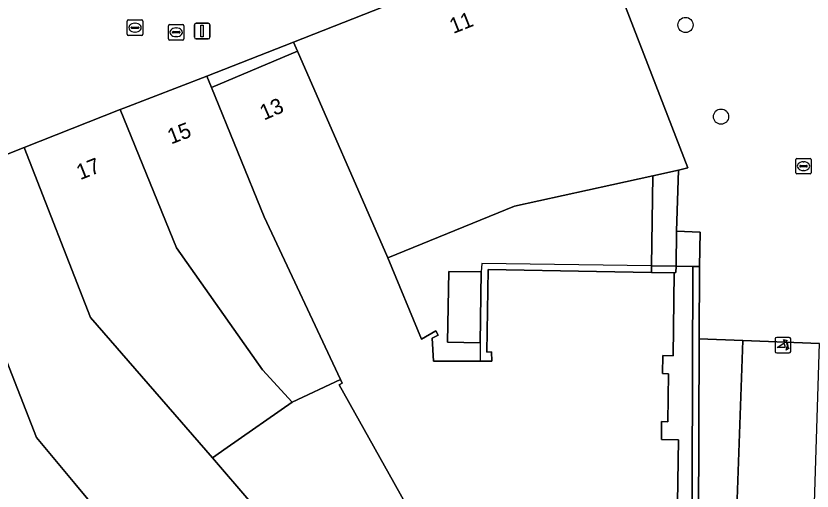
# Model space of a CAD drawing. Extents: x 161087 to 161926, y 382572 to 383873.
# Drawn here: x 161533.1 to 161584.3, y 383533.2 to 383563.7 of the extents above; entities that cross this region are included whole.
import ezdxf

# ---------------------------------------------------------------- set-up
doc = ezdxf.new("R2010")
doc.units = 0
for name, color, linetype in [('IMGEO_Boom', 7, 'Continuous'), ('IMGEO_Erf', 7, 'Continuous'), ('IMGEO_Hek', 7, 'Continuous'), ('IMGEO_Kolk', 7, 'Continuous'), ('IMGEO_Lichtmast', 7, 'Continuous'), ('IMGEO_Pand', 7, 'Continuous'), ('IMGEO_Pand_nummerreeks', 7, 'Continuous'), ('IMGEO_Pand_overbouw', 7, 'Continuous'), ('IMGEO_Poller', 7, 'Continuous'), ('IMGEO_Rijbaan_lokaal_open', 7, 'Continuous'), ('IMGEO_Rioolput', 7, 'Continuous'), ('IMGEO_Voetgangersgebied_open', 7, 'Continuous'), ('IMGEO_Voetpad_open', 7, 'Continuous')]:
    doc.layers.add(name, color=color, linetype=linetype)

msp = doc.modelspace()

# ---------------------------------------------------------------- linework, layer by layer
at = {"layer": 'IMGEO_Boom'}
for centre in [(161576.18, 383563.133), (161578.462, 383557.239)]:
    msp.add_circle(centre, 0.489, dxfattribs=at)
at = {"layer": 'IMGEO_Erf'}
for points in [[(161574.084, 383553.442), (161571.446, 383552.86), (161565.182, 383551.48), (161557.009, 383548.168), (161559.186, 383542.937), (161560.106, 383543.461), (161560.249, 383543.196), (161559.862, 383542.987), (161559.948, 383541.521), (161562.964, 383541.516), (161563.719, 383541.515), (161563.684, 383542.114), (161563.389, 383542.097), (161563.47, 383547.398), (161570.449, 383547.28), (161573.986, 383547.221), (161573.993, 383547.638)], [(161562.96, 383542.693), (161560.861, 383542.745), (161560.937, 383547.29), (161563.031, 383547.255)], [(161576.656, 383547.597), (161575.566, 383547.614), (161575.559, 383547.208), (161575.448, 383547.196), (161575.386, 383541.86), (161574.708, 383541.879), (161574.687, 383540.731), (161575.076, 383540.705), (161575.043, 383537.618), (161574.641, 383537.638), (161574.634, 383536.483), (161575.723, 383536.462), (161575.351, 383513.447), (161575.859, 383513.444), (161576.537, 383513.435)]]:
    msp.add_lwpolyline(points, close=True, dxfattribs=at)
msp.add_lwpolyline([(161559.723, 383529.58), (161553.894, 383540.001), (161554.084, 383540.107), (161553.974, 383540.342), (161550.852, 383538.876), (161546.673, 383535.962), (161545.729, 383535.304), (161550.678, 383529.55)], dxfattribs=at)
at = {"layer": 'IMGEO_Hek'}
for points in [[(161574.084, 383553.442), (161573.993, 383547.638)], [(161573.993, 383547.638), (161573.986, 383547.221)]]:
    msp.add_lwpolyline(points, dxfattribs=at)
at = {"layer": 'IMGEO_Kolk'}
for p, q in [((161542.897, 383562.236), (161542.897, 383563.088)), ((161542.972, 383563.162), (161543.824, 383563.162)), ((161543.898, 383563.088), (161543.898, 383562.236)), ((161543.156, 383562.656), (161543.156, 383562.668)), ((161543.594, 383562.619), (161543.196, 383562.619)), ((161543.199, 383562.705), (161543.597, 383562.705)), ((161543.385, 383562.942), (161543.41, 383562.942)), ((161543.64, 383562.668), (161543.64, 383562.656)), ((161543.824, 383562.162), (161542.972, 383562.162)), ((161543.408, 383562.382), (161543.383, 383562.382))]:
    msp.add_line(p, q, dxfattribs=at)
for points in [[(161542.897, 383562.236), (161542.897, 383563.088)], [(161542.972, 383563.162), (161543.824, 383563.162)], [(161543.898, 383563.088), (161543.898, 383562.236)], [(161543.824, 383562.162), (161542.972, 383562.162)]]:
    msp.add_lwpolyline(points, dxfattribs=at)
for centre, radius, start, end in [((161542.974, 383563.086), 0.0765, 91.552, 178.448), ((161542.974, 383563.086), 0.0765, 91.552, 178.448), ((161543.822, 383563.086), 0.0765, 1.552, 88.448), ((161543.822, 383563.086), 0.0765, 1.552, 88.448), ((161543.196, 383562.665), 0.0403, 85.8775, 175.7526), ((161543.193, 383562.655), 0.0366, 178.938, 274.7102), ((161543.597, 383562.662), 0.043, 264.8664, 352.4533), ((161543.601, 383562.667), 0.0386, 1.7309, 96.639), ((161542.974, 383562.238), 0.0765, 181.552, 268.448), ((161542.974, 383562.238), 0.0765, 181.552, 268.448), ((161543.822, 383562.238), 0.0765, 271.552, 358.448), ((161543.822, 383562.238), 0.0765, 271.552, 358.448)]:
    msp.add_arc(centre, radius, start, end, dxfattribs=at)
for centre, major_axis, ratio, start_param, end_param in [((161543.384, 383562.662), (-0.387, 0.002), 0.722429, 4.712389, 7.853982), ((161543.409, 383562.662), (-0.39, 0.002), 0.717154, 1.570796, 4.712389)]:
    msp.add_ellipse(centre, major_axis=major_axis, ratio=ratio, start_param=start_param, end_param=end_param, dxfattribs=at)
at = {"layer": 'IMGEO_Lichtmast'}
for p, q in [((161544.575, 383562.345), (161544.575, 383563.145)), ((161544.575, 383563.145), (161544.575, 383562.345)), ((161544.675, 383563.245), (161545.465, 383563.245)), ((161545.465, 383563.245), (161544.675, 383563.245)), ((161545.565, 383563.145), (161545.565, 383562.345)), ((161545.565, 383562.345), (161545.565, 383563.145)), ((161545.465, 383562.245), (161544.675, 383562.245)), ((161544.675, 383562.245), (161545.465, 383562.245))]:
    msp.add_line(p, q, dxfattribs=at)
msp.add_lwpolyline([(161544.995, 383563.12), (161545.145, 383563.12), (161545.145, 383562.37), (161544.995, 383562.37), (161544.995, 383563.12)], dxfattribs=at)
for centre, start, end in [((161544.675, 383563.145), 90, 180), ((161544.675, 383563.145), 90, 180), ((161545.465, 383563.145), 0, 90), ((161545.465, 383563.145), 360, 90), ((161544.675, 383562.345), 180, 270), ((161544.675, 383562.345), 180, 270), ((161545.465, 383562.345), 270, 0), ((161545.465, 383562.345), 270, 0)]:
    msp.add_arc(centre, 0.1, start, end, dxfattribs=at)
at = {"layer": 'IMGEO_Pand'}
for points in [[(161551.212, 383561.444), (161557.009, 383548.168), (161565.182, 383551.48), (161571.446, 383552.86), (161574.084, 383553.442), (161575.725, 383553.804), (161576.329, 383553.937), (161570.252, 383569.63), (161550.957, 383562.03)], [(161545.675, 383559.108), (161545.373, 383559.848), (161540.038, 383557.791), (161539.783, 383557.69), (161543.413, 383548.792), (161548.962, 383540.961), (161550.852, 383538.876), (161553.974, 383540.342), (161549.065, 383550.795)], [(161539.783, 383557.69), (161533.62, 383555.254), (161537.887, 383544.312), (161545.729, 383535.304), (161546.673, 383535.962), (161550.852, 383538.876), (161548.962, 383540.961), (161543.413, 383548.792)], [(161545.729, 383535.304), (161537.887, 383544.312), (161533.62, 383555.254), (161527.977, 383553.024), (161534.412, 383536.601), (161536.875, 383533.644), (161540.446, 383529.356), (161541.448, 383528.171), (161544.609, 383524.427), (161550.678, 383529.55)], [(161527.977, 383553.024), (161512.966, 383547.091), (161517.053, 383536.437), (161518.953, 383530.694), (161522.831, 383525.934), (161536.628, 383509.687), (161542.75, 383512.085), (161533.342, 383523.235), (161540.446, 383529.356), (161536.875, 383533.644), (161534.412, 383536.601)], [(161562.96, 383542.693), (161563.031, 383547.255), (161560.937, 383547.29), (161560.861, 383542.745)]]:
    msp.add_lwpolyline(points, close=True, dxfattribs=at)
msp.add_lwpolyline([(161575.351, 383513.447), (161575.723, 383536.462), (161574.634, 383536.483), (161574.641, 383537.638), (161575.043, 383537.618), (161575.076, 383540.705), (161574.687, 383540.731), (161574.708, 383541.879), (161575.386, 383541.86), (161575.448, 383547.196), (161573.986, 383547.221), (161570.449, 383547.28), (161563.47, 383547.398), (161563.389, 383542.097), (161563.684, 383542.114), (161563.719, 383541.515), (161562.964, 383541.516), (161559.948, 383541.521), (161559.862, 383542.987), (161560.249, 383543.196), (161560.106, 383543.461), (161559.186, 383542.937), (161557.009, 383548.168), (161551.212, 383561.444), (161545.675, 383559.108), (161549.065, 383550.795), (161553.974, 383540.342), (161554.084, 383540.107), (161553.894, 383540.001), (161559.723, 383529.58)], dxfattribs=at)
at = {"layer": 'IMGEO_Pand_overbouw'}
msp.add_lwpolyline([(161576.958, 383513.429), (161577.061, 383542.949), (161577.077, 383547.591), (161576.656, 383547.597), (161575.566, 383547.614), (161573.993, 383547.638), (161563.079, 383547.804), (161563.031, 383547.255), (161562.96, 383542.693), (161562.964, 383541.516), (161563.719, 383541.515), (161563.684, 383542.114), (161563.389, 383542.097), (161563.47, 383547.398), (161570.449, 383547.28), (161573.986, 383547.221), (161575.448, 383547.196), (161575.386, 383541.86), (161574.708, 383541.879), (161574.687, 383540.731), (161575.076, 383540.705), (161575.043, 383537.618), (161574.641, 383537.638), (161574.634, 383536.483), (161575.723, 383536.462), (161575.351, 383513.447)], dxfattribs=at)
at = {"layer": 'IMGEO_Poller'}
for p, q in [((161582.852, 383543.04), (161582.044, 383543.04)), ((161582.852, 383543.04), (161582.044, 383543.04)), ((161581.95, 383542.945), (161581.95, 383542.138)), ((161581.95, 383542.945), (161581.95, 383542.138)), ((161582.946, 383542.138), (161582.946, 383542.945)), ((161582.946, 383542.138), (161582.946, 383542.945)), ((161582.044, 383542.043), (161582.852, 383542.043)), ((161582.044, 383542.043), (161582.852, 383542.043))]:
    msp.add_line(p, q, dxfattribs=at)
for points in [[(161582.585, 383542.396), (161582.072, 383542.396), (161582.502, 383542.671)], [(161582.629, 383542.769), (161582.617, 383542.696), (161582.492, 383542.901)], [(161582.492, 383542.901), (161582.723, 383542.835), (161582.652, 383542.803)], [(161582.645, 383542.224), (161582.711, 383542.455), (161582.741, 383542.387)], [(161582.777, 383542.36), (161582.849, 383542.349), (161582.645, 383542.224)]]:
    msp.add_lwpolyline(points, dxfattribs=at)
for centre, radius, start, end in [((161582.044, 383542.945), 0.0946, 90, 180), ((161582.044, 383542.945), 0.0946, 90, 180), ((161582.852, 383542.945), 0.0946, 0, 90), ((161582.852, 383542.945), 0.0946, 0, 90), ((161582.257, 383542.446), 0.332, 351.3247, 42.4854), ((161582.271, 383542.456), 0.476, 351.7527, 41.1691), ((161582.271, 383542.456), 0.516, 349.3569, 42.2912), ((161582.044, 383542.138), 0.0946, 180, 270), ((161582.044, 383542.138), 0.0946, 180, 270), ((161582.852, 383542.138), 0.0946, 270, 0), ((161582.852, 383542.138), 0.0946, 270, 0)]:
    msp.add_arc(centre, radius, start, end, dxfattribs=at)
at = {"layer": 'IMGEO_Rijbaan_lokaal_open'}
msp.add_lwpolyline([(161583.622, 383506.024), (161583.63, 383506.153), (161584.409, 383530.335), (161584.797, 383542.66), (161579.868, 383542.84), (161579.486, 383532.043), (161578.812, 383511.585), (161578.557, 383504.511), (161578.389, 383500), (161577.968, 383488.668), (161577.751, 383483.333), (161582.829, 383483.204), (161582.899, 383485.209), (161583.413, 383500)], close=True, dxfattribs=at)
at = {"layer": 'IMGEO_Rioolput'}
for p, q in [((161540.251, 383562.534), (161540.251, 383563.386)), ((161540.326, 383563.46), (161541.178, 383563.46)), ((161540.553, 383563.003), (161540.951, 383563.003)), ((161540.739, 383563.24), (161540.764, 383563.24)), ((161541.252, 383563.386), (161541.252, 383562.534)), ((161540.51, 383562.954), (161540.51, 383562.966)), ((161540.948, 383562.917), (161540.55, 383562.917)), ((161540.762, 383562.68), (161540.737, 383562.68)), ((161540.994, 383562.966), (161540.994, 383562.954)), ((161541.178, 383562.46), (161540.326, 383562.46)), ((161583.27, 383553.629), (161583.27, 383554.481)), ((161583.345, 383554.555), (161584.197, 383554.555)), ((161583.758, 383554.335), (161583.783, 383554.335)), ((161584.271, 383554.481), (161584.271, 383553.629)), ((161583.529, 383554.049), (161583.529, 383554.061)), ((161583.967, 383554.012), (161583.569, 383554.012)), ((161583.572, 383554.098), (161583.97, 383554.098)), ((161583.781, 383553.775), (161583.756, 383553.775)), ((161584.013, 383554.061), (161584.013, 383554.049)), ((161584.197, 383553.555), (161583.345, 383553.555))]:
    msp.add_line(p, q, dxfattribs=at)
for points in [[(161540.251, 383562.534), (161540.251, 383563.386)], [(161540.326, 383563.46), (161541.178, 383563.46)], [(161541.252, 383563.386), (161541.252, 383562.534)], [(161541.178, 383562.46), (161540.326, 383562.46)], [(161583.27, 383553.629), (161583.27, 383554.481)], [(161583.345, 383554.555), (161584.197, 383554.555)], [(161584.271, 383554.481), (161584.271, 383553.629)], [(161584.197, 383553.555), (161583.345, 383553.555)]]:
    msp.add_lwpolyline(points, dxfattribs=at)
for centre, radius, start, end in [((161540.328, 383563.384), 0.0765, 91.552, 178.448), ((161540.328, 383563.384), 0.0765, 91.552, 178.448), ((161540.55, 383562.963), 0.0403, 85.8775, 175.7526), ((161540.955, 383562.965), 0.0386, 1.7309, 96.639), ((161541.176, 383563.384), 0.0765, 1.552, 88.448), ((161541.176, 383563.384), 0.0765, 1.552, 88.448), ((161540.328, 383562.536), 0.0765, 181.552, 268.448), ((161540.328, 383562.536), 0.0765, 181.552, 268.448), ((161540.547, 383562.953), 0.0366, 178.938, 274.7102), ((161540.951, 383562.96), 0.043, 264.8664, 352.4533), ((161541.176, 383562.536), 0.0765, 271.552, 358.448), ((161541.176, 383562.536), 0.0765, 271.552, 358.448), ((161583.347, 383554.479), 0.0765, 91.552, 178.448), ((161583.347, 383554.479), 0.0765, 91.552, 178.448), ((161584.195, 383554.479), 0.0765, 1.552, 88.448), ((161584.195, 383554.479), 0.0765, 1.552, 88.448), ((161583.569, 383554.058), 0.0403, 85.8775, 175.7526), ((161583.566, 383554.048), 0.0366, 178.938, 274.7102), ((161583.97, 383554.055), 0.043, 264.8664, 352.4533), ((161583.974, 383554.06), 0.0386, 1.7309, 96.639), ((161583.347, 383553.631), 0.0765, 181.552, 268.448), ((161583.347, 383553.631), 0.0765, 181.552, 268.448), ((161584.195, 383553.631), 0.0765, 271.552, 358.448), ((161584.195, 383553.631), 0.0765, 271.552, 358.448)]:
    msp.add_arc(centre, radius, start, end, dxfattribs=at)
for centre, major_axis, ratio, start_param, end_param in [((161540.738, 383562.96), (-0.387, 0.002), 0.722429, 4.712389, 7.853982), ((161540.763, 383562.96), (-0.39, 0.002), 0.717154, 1.570796, 4.712389), ((161583.757, 383554.055), (-0.387, 0.002), 0.722429, 4.712389, 7.853982), ((161583.782, 383554.055), (-0.39, 0.002), 0.717154, 1.570796, 4.712389)]:
    msp.add_ellipse(centre, major_axis=major_axis, ratio=ratio, start_param=start_param, end_param=end_param, dxfattribs=at)
at = {"layer": 'IMGEO_Voetgangersgebied_open'}
for points in [[(161583.55, 383573.693), (161570.252, 383569.63), (161576.329, 383553.937), (161575.725, 383553.804), (161575.602, 383549.869), (161577.123, 383549.811), (161577.077, 383547.591), (161577.061, 383542.949), (161579.868, 383542.84), (161584.797, 383542.66), (161586.922, 383542.551), (161589.454, 383542.491), (161589.794, 383553.596), (161589.964, 383553.591), (161590.074, 383556.793), (161590.089, 383557.224), (161589.94, 383557.166)], [(161545.373, 383559.848), (161545.675, 383559.108), (161551.212, 383561.444), (161550.957, 383562.03)]]:
    msp.add_lwpolyline(points, close=True, dxfattribs=at)
msp.add_lwpolyline([(161527.977, 383553.024), (161533.62, 383555.254), (161539.783, 383557.69), (161540.038, 383557.791), (161545.373, 383559.848), (161550.957, 383562.03), (161570.252, 383569.63)], dxfattribs=at)
at = {"layer": 'IMGEO_Voetpad_open'}
for points in [[(161575.725, 383553.804), (161574.084, 383553.442), (161573.993, 383547.638), (161575.566, 383547.614), (161575.602, 383549.869)], [(161575.602, 383549.869), (161575.566, 383547.614), (161576.656, 383547.597), (161577.077, 383547.591), (161577.123, 383549.811)], [(161573.986, 383547.221), (161575.448, 383547.196), (161575.559, 383547.208), (161575.566, 383547.614), (161573.993, 383547.638)], [(161577.061, 383542.949), (161577.077, 383547.591), (161576.656, 383547.597), (161576.537, 383513.435), (161576.958, 383513.429)], [(161578.812, 383511.585), (161579.486, 383532.043), (161579.868, 383542.84), (161577.061, 383542.949), (161576.958, 383513.429), (161576.807, 383504.405), (161575.637, 383504.425), (161575.464, 383500), (161575.018, 383488.636), (161575.283, 383488.623), (161575.181, 383483.383), (161577.751, 383483.333), (161577.968, 383488.668), (161577.468, 383488.689), (161577.889, 383500), (161578.057, 383504.523), (161578.557, 383504.511)]]:
    msp.add_lwpolyline(points, close=True, dxfattribs=at)

# ---------------------------------------------------------------- texts
at = {"layer": 'IMGEO_Pand_nummerreeks'}
for s, rotation, p in [('11', 21.4987, (161561.228, 383562.551)), ('13', 23.497, (161549.047, 383556.981)), ('15', 21.107, (161543.072, 383555.445)), ('17', 21.5664, (161537.223, 383553.151))]:
    msp.add_text(s, height=1, rotation=rotation, dxfattribs=at).set_placement(p)

doc.saveas('drawing.dxf')
